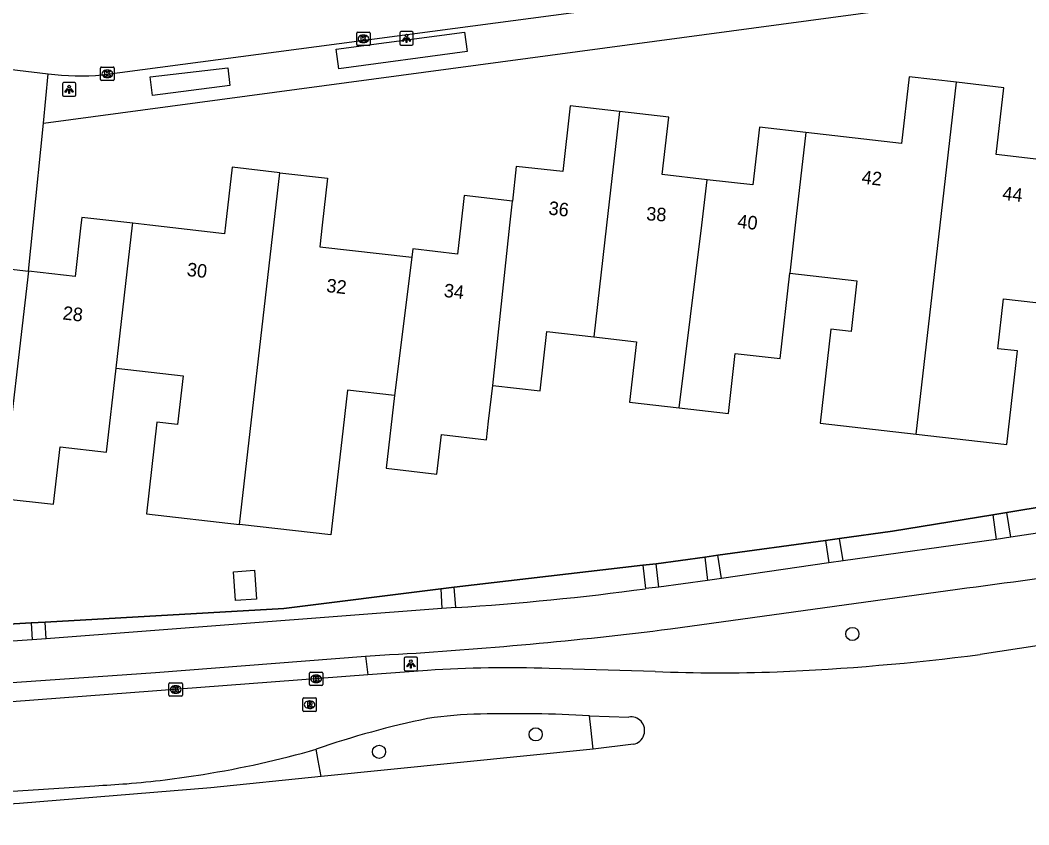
# Model space of a CAD drawing. Extents: x 162398 to 163643, y 386453 to 387397.
# Drawn here: x 162713.1 to 162787.9, y 386455.5 to 386515.2 of the extents above; entities that cross this region are included whole.
import ezdxf

# ---------------------------------------------------------------- set-up
doc = ezdxf.new("R2010")
doc.units = 0
for name, color, linetype in [('IMGEO_Berm_groen', 7, 'Continuous'), ('IMGEO_Boom', 7, 'Continuous'), ('IMGEO_Fietspad_gesloten', 7, 'Continuous'), ('IMGEO_Kolk', 7, 'Continuous'), ('IMGEO_Lichtpunt', 7, 'Continuous'), ('IMGEO_Muur', 7, 'Continuous'), ('IMGEO_Pand', 7, 'Continuous'), ('IMGEO_Pand_nummerreeks', 7, 'Continuous'), ('IMGEO_Rijbaan_lokaal_open', 7, 'Continuous'), ('IMGEO_Rijbaan_regionaal_gesloten', 7, 'Continuous'), ('IMGEO_Rioolput', 7, 'Continuous'), ('IMGEO_Verkeerseiland_gesloten', 7, 'Continuous'), ('IMGEO_Voetpad_open', 7, 'Continuous')]:
    doc.layers.add(name, color=color, linetype=linetype)

msp = doc.modelspace()

# ---------------------------------------------------------------- linework, layer by layer
at = {"layer": 'IMGEO_Berm_groen'}
for points in [[(162786.293, 386478.687), (162792.57, 386479.713)], [(162773.887, 386476.76), (162777.821, 386477.302), (162785.263, 386478.519)], [(162764.859, 386475.517), (162772.832, 386476.615)], [(162760.281, 386474.887), (162763.876, 386475.381)], [(162745.301, 386473.141), (162759.278, 386474.77)], [(162714.941, 386470.557), (162732.655, 386471.574), (162744.294, 386473.024)], [(162707.634, 386470.126), (162713.9, 386470.497)]]:
    msp.add_lwpolyline(points, dxfattribs=at)
at = {"layer": 'IMGEO_Boom'}
for centre in [(162774.832, 386469.677), (162751.337, 386462.228), (162739.717, 386460.936)]:
    msp.add_circle(centre, 0.489, dxfattribs=at)
at = {"layer": 'IMGEO_Fietspad_gesloten'}
for points in [[(162792.835, 386477.802), (162786.584, 386476.86)], [(162785.499, 386476.682), (162774.148, 386475.091)], [(162786.584, 386476.86), (162785.499, 386476.682)], [(162774.148, 386475.091), (162773.088, 386474.946)], [(162773.088, 386474.946), (162765.122, 386473.787)], [(162764.089, 386473.64), (162760.471, 386473.155)], [(162765.122, 386473.787), (162764.089, 386473.64)], [(162760.471, 386473.155), (162759.494, 386473.035)], [(162761.332, 386470.049), (162782.63, 386472.994)], [(162744.381, 386471.562), (162715.01, 386469.312)], [(162745.417, 386471.64), (162744.381, 386471.562)], [(162713.97, 386469.239), (162707.758, 386468.81)], [(162715.01, 386469.312), (162713.97, 386469.239)], [(162687.87, 386464.589), (162706.775, 386465.668), (162723.122, 386466.805), (162738.704, 386468.027)], [(162738.704, 386468.027), (162740.5, 386468.142)]]:
    msp.add_lwpolyline(points, dxfattribs=at)
for centre, radius, start, end in [((162712.214, 387012.192), 543.777, 277.44039, 279.7998), ((162733.646, 386662.144), 190.868, 273.53571, 277.7831), ((162722.14, 386783.447), 315.839, 273.33259, 277.12818)]:
    msp.add_arc(centre, radius, start, end, dxfattribs=at)
at = {"layer": 'IMGEO_Kolk'}
for p, q in [((162738.056, 386513.4), (162738.056, 386514.252)), ((162738.131, 386514.326), (162738.983, 386514.326)), ((162738.544, 386514.106), (162738.569, 386514.106)), ((162739.057, 386514.252), (162739.057, 386513.4)), ((162738.983, 386513.326), (162738.131, 386513.326)), ((162738.567, 386513.546), (162738.542, 386513.546)), ((162719.135, 386511.731), (162719.987, 386511.731)), ((162719.06, 386510.805), (162719.06, 386511.657)), ((162719.571, 386510.951), (162719.546, 386510.951)), ((162719.548, 386511.511), (162719.573, 386511.511)), ((162720.061, 386511.657), (162720.061, 386510.805)), ((162719.987, 386510.731), (162719.135, 386510.731)), ((162734.552, 386465.917), (162734.552, 386466.769)), ((162734.627, 386466.843), (162735.479, 386466.843)), ((162735.553, 386466.769), (162735.553, 386465.917)), ((162724.206, 386466.058), (162725.058, 386466.058)), ((162735.063, 386466.063), (162735.038, 386466.063)), ((162735.04, 386466.623), (162735.065, 386466.623)), ((162724.131, 386465.132), (162724.131, 386465.984)), ((162724.642, 386465.278), (162724.617, 386465.278)), ((162724.619, 386465.838), (162724.644, 386465.838)), ((162725.132, 386465.984), (162725.132, 386465.132)), ((162735.479, 386465.843), (162734.627, 386465.843)), ((162725.058, 386465.058), (162724.206, 386465.058))]:
    msp.add_line(p, q, dxfattribs=at)
for points in [[(162738.056, 386513.4), (162738.056, 386514.252)], [(162738.131, 386514.326), (162738.983, 386514.326)], [(162738.377, 386514.026), (162738.5, 386514.026), (162738.5, 386513.875), (162738.63, 386514.026), (162738.794, 386514.026), (162738.648, 386513.875), (162738.801, 386513.626), (162738.649, 386513.626), (162738.564, 386513.79), (162738.5, 386513.723), (162738.5, 386513.626), (162738.377, 386513.626), (162738.377, 386514.026)], [(162739.057, 386514.252), (162739.057, 386513.4)], [(162738.983, 386513.326), (162738.131, 386513.326)], [(162719.135, 386511.731), (162719.987, 386511.731)], [(162719.06, 386510.805), (162719.06, 386511.657)], [(162719.381, 386511.431), (162719.504, 386511.431), (162719.504, 386511.28), (162719.634, 386511.431), (162719.798, 386511.431), (162719.652, 386511.28), (162719.805, 386511.031), (162719.653, 386511.031), (162719.568, 386511.195), (162719.504, 386511.128), (162719.504, 386511.031), (162719.381, 386511.031), (162719.381, 386511.431)], [(162720.061, 386511.657), (162720.061, 386510.805)], [(162719.987, 386510.731), (162719.135, 386510.731)], [(162734.552, 386465.917), (162734.552, 386466.769)], [(162734.627, 386466.843), (162735.479, 386466.843)], [(162735.553, 386466.769), (162735.553, 386465.917)], [(162724.206, 386466.058), (162725.058, 386466.058)], [(162734.873, 386466.543), (162734.996, 386466.543), (162734.996, 386466.392), (162735.126, 386466.543), (162735.29, 386466.543), (162735.144, 386466.392), (162735.297, 386466.143), (162735.145, 386466.143), (162735.06, 386466.307), (162734.996, 386466.24), (162734.996, 386466.143), (162734.873, 386466.143), (162734.873, 386466.543)], [(162724.131, 386465.132), (162724.131, 386465.984)], [(162724.452, 386465.758), (162724.575, 386465.758), (162724.575, 386465.607), (162724.705, 386465.758), (162724.869, 386465.758), (162724.723, 386465.607), (162724.876, 386465.358), (162724.724, 386465.358), (162724.639, 386465.522), (162724.575, 386465.455), (162724.575, 386465.358), (162724.452, 386465.358), (162724.452, 386465.758)], [(162725.132, 386465.984), (162725.132, 386465.132)], [(162735.479, 386465.843), (162734.627, 386465.843)], [(162725.058, 386465.058), (162724.206, 386465.058)]]:
    msp.add_lwpolyline(points, dxfattribs=at)
for centre, start, end in [((162738.133, 386514.25), 91.55205, 178.44795), ((162738.133, 386514.25), 91.55205, 178.44795), ((162738.981, 386514.25), 1.55205, 88.44795), ((162738.981, 386514.25), 1.55205, 88.44795), ((162738.133, 386513.402), 181.55205, 268.44795), ((162738.133, 386513.402), 181.55205, 268.44795), ((162738.981, 386513.402), 271.55205, 358.44795), ((162738.981, 386513.402), 271.55205, 358.44795), ((162719.137, 386511.655), 91.55205, 178.44795), ((162719.137, 386511.655), 91.55205, 178.44795), ((162719.985, 386511.655), 1.55205, 88.44795), ((162719.985, 386511.655), 1.55205, 88.44795), ((162719.137, 386510.807), 181.55205, 268.44795), ((162719.137, 386510.807), 181.55205, 268.44795), ((162719.985, 386510.807), 271.55205, 358.44795), ((162719.985, 386510.807), 271.55205, 358.44795), ((162734.629, 386466.767), 91.55205, 178.44795), ((162734.629, 386466.767), 91.55205, 178.44795), ((162735.477, 386466.767), 1.55205, 88.44795), ((162735.477, 386466.767), 1.55205, 88.44795), ((162724.208, 386465.982), 91.55205, 178.44795), ((162724.208, 386465.982), 91.55205, 178.44795), ((162725.056, 386465.982), 1.55205, 88.44795), ((162725.056, 386465.982), 1.55205, 88.44795), ((162734.629, 386465.919), 181.55205, 268.44795), ((162734.629, 386465.919), 181.55205, 268.44795), ((162735.477, 386465.919), 271.55205, 358.44795), ((162735.477, 386465.919), 271.55205, 358.44795), ((162724.208, 386465.134), 181.55205, 268.44795), ((162724.208, 386465.134), 181.55205, 268.44795), ((162725.056, 386465.134), 271.55205, 358.44795), ((162725.056, 386465.134), 271.55205, 358.44795)]:
    msp.add_arc(centre, 0.0765, start, end, dxfattribs=at)
for centre, major_axis, ratio, start_param, end_param in [((162738.543, 386513.826), (-0.387, 0.002), 0.722429, 4.712389, 7.853982), ((162738.568, 386513.826), (-0.39, 0.002), 0.717154, 1.570796, 4.712389), ((162719.547, 386511.231), (-0.387, 0.002), 0.722429, 4.712389, 7.853982), ((162719.572, 386511.231), (-0.39, 0.002), 0.717154, 1.570796, 4.712389), ((162735.039, 386466.343), (-0.387, 0.002), 0.722429, 4.712389, 7.853982), ((162735.064, 386466.343), (-0.39, 0.002), 0.717154, 1.570796, 4.712389), ((162724.618, 386465.558), (-0.387, 0.002), 0.722429, 4.712389, 7.853982), ((162724.643, 386465.558), (-0.39, 0.002), 0.717154, 1.570796, 4.712389)]:
    msp.add_ellipse(centre, major_axis=major_axis, ratio=ratio, start_param=start_param, end_param=end_param, dxfattribs=at)
at = {"layer": 'IMGEO_Lichtpunt'}
for p, q in [((162741.248, 386514.26), (162741.248, 386513.453)), ((162741.248, 386514.26), (162741.248, 386513.453)), ((162742.15, 386514.355), (162741.342, 386514.355)), ((162742.15, 386514.355), (162741.342, 386514.355)), ((162742.244, 386513.453), (162742.244, 386514.26)), ((162742.244, 386513.453), (162742.244, 386514.26)), ((162741.342, 386513.359), (162742.15, 386513.359)), ((162741.342, 386513.359), (162742.15, 386513.359)), ((162716.222, 386510.479), (162716.222, 386509.672)), ((162716.222, 386510.479), (162716.222, 386509.672)), ((162717.124, 386510.574), (162716.316, 386510.574)), ((162717.124, 386510.574), (162716.316, 386510.574)), ((162717.218, 386509.672), (162717.218, 386510.479)), ((162717.218, 386509.672), (162717.218, 386510.479)), ((162716.316, 386509.578), (162717.124, 386509.578)), ((162716.316, 386509.578), (162717.124, 386509.578)), ((162741.581, 386467.851), (162741.581, 386467.044)), ((162741.581, 386467.851), (162741.581, 386467.044)), ((162742.483, 386467.946), (162741.675, 386467.946)), ((162742.483, 386467.946), (162741.675, 386467.946)), ((162742.577, 386467.044), (162742.577, 386467.851)), ((162742.577, 386467.044), (162742.577, 386467.851)), ((162741.675, 386466.95), (162742.483, 386466.95)), ((162741.675, 386466.95), (162742.483, 386466.95))]:
    msp.add_line(p, q, dxfattribs=at)
for points in [[(162741.622, 386513.924), (162741.661, 386513.896), (162741.473, 386513.634), (162741.435, 386513.661), (162741.622, 386513.924)], [(162741.834, 386513.896), (162741.872, 386513.923), (162742.059, 386513.661), (162742.02, 386513.633), (162741.834, 386513.896)], [(162741.724, 386513.876), (162741.771, 386513.876), (162741.771, 386513.554), (162741.724, 386513.554), (162741.724, 386513.876)], [(162716.596, 386510.143), (162716.635, 386510.115), (162716.447, 386509.853), (162716.409, 386509.88), (162716.596, 386510.143)], [(162716.698, 386510.095), (162716.745, 386510.095), (162716.745, 386509.773), (162716.698, 386509.773), (162716.698, 386510.095)], [(162716.808, 386510.115), (162716.846, 386510.142), (162717.033, 386509.88), (162716.994, 386509.852), (162716.808, 386510.115)], [(162741.955, 386467.515), (162741.994, 386467.487), (162741.806, 386467.225), (162741.768, 386467.252), (162741.955, 386467.515)], [(162742.167, 386467.487), (162742.205, 386467.514), (162742.392, 386467.252), (162742.353, 386467.224), (162742.167, 386467.487)], [(162742.057, 386467.467), (162742.104, 386467.467), (162742.104, 386467.145), (162742.057, 386467.145), (162742.057, 386467.467)]]:
    msp.add_lwpolyline(points, dxfattribs=at)
for centre in [(162741.747, 386514.058), (162716.721, 386510.277), (162742.08, 386467.649)]:
    msp.add_circle(centre, 0.0994, dxfattribs=at)
for centre, start, end in [((162741.342, 386514.26), 90, 180), ((162741.342, 386514.26), 90, 180), ((162742.15, 386514.26), 0, 90), ((162742.15, 386514.26), 0, 90), ((162741.342, 386513.453), 180, 270), ((162741.342, 386513.453), 180, 270), ((162742.15, 386513.453), 270, 0), ((162742.15, 386513.453), 270, 360), ((162716.316, 386510.479), 90, 180), ((162716.316, 386510.479), 90, 180), ((162717.124, 386510.479), 0, 90), ((162717.124, 386510.479), 0, 90), ((162716.316, 386509.672), 180, 270), ((162716.316, 386509.672), 180, 270), ((162717.124, 386509.672), 270, 0), ((162717.124, 386509.672), 270, 360), ((162741.675, 386467.851), 90, 180), ((162741.675, 386467.851), 90, 180), ((162742.483, 386467.851), 0, 90), ((162742.483, 386467.851), 0, 90), ((162741.675, 386467.044), 180, 270), ((162741.675, 386467.044), 180, 270), ((162742.483, 386467.044), 270, 0), ((162742.483, 386467.044), 270, 360)]:
    msp.add_arc(centre, 0.0946, start, end, dxfattribs=at)
at = {"layer": 'IMGEO_Muur'}
for points in [[(162792.57, 386479.713), (162786.293, 386478.687)], [(162785.263, 386478.519), (162777.821, 386477.302), (162773.887, 386476.76)], [(162786.293, 386478.687), (162785.263, 386478.519)], [(162772.832, 386476.615), (162764.859, 386475.517)], [(162773.887, 386476.76), (162772.832, 386476.615)], [(162763.876, 386475.381), (162760.281, 386474.887)], [(162764.859, 386475.517), (162763.876, 386475.381)], [(162759.278, 386474.77), (162745.301, 386473.141)], [(162760.281, 386474.887), (162759.278, 386474.77)], [(162744.294, 386473.024), (162732.655, 386471.574), (162714.941, 386470.557)], [(162745.301, 386473.141), (162744.294, 386473.024)], [(162714.941, 386470.557), (162713.9, 386470.497)], [(162713.9, 386470.497), (162707.634, 386470.126)]]:
    msp.add_lwpolyline(points, dxfattribs=at)
at = {"layer": 'IMGEO_Pand'}
for points in [[(162782.558, 386510.602), (162779.041, 386511.005), (162778.474, 386506.052), (162771.384, 386506.864)], [(162779.57, 386484.489), (162781.345, 386500), (162782.558, 386510.602)], [(162792.248, 386504.46), (162785.508, 386505.231), (162786.077, 386510.199), (162782.558, 386510.602)], [(162757.559, 386508.442), (162753.904, 386508.86), (162753.344, 386503.97), (162749.901, 386504.364), (162749.606, 386501.786)], [(162757.559, 386508.442), (162756.595, 386500), (162755.649, 386491.719)], [(162764.062, 386503.37), (162760.726, 386503.752), (162761.215, 386508.023), (162757.559, 386508.442)], [(162771.384, 386506.864), (162767.945, 386507.258), (162767.455, 386502.981), (162764.062, 386503.37)], [(162771.384, 386506.864), (162770.595, 386500), (162770.186, 386496.431)], [(162732.358, 386503.886), (162728.813, 386504.292), (162728.322, 386500), (162728.249, 386499.366), (162722.711, 386500), (162721.453, 386500.144)], [(162729.375, 386477.792), (162731.914, 386500), (162732.358, 386503.886)], [(162732.358, 386503.886), (162735.9, 386503.481), (162735.502, 386500), (162735.318, 386498.396), (162742.143, 386497.615)], [(162761.97, 386486.455), (162763.668, 386500), (162764.062, 386503.37)], [(162749.606, 386501.786), (162746.033, 386502.195), (162745.782, 386500), (162745.537, 386497.861), (162742.215, 386498.242), (162742.143, 386497.615)], [(162748.15, 386488.113), (162749.415, 386500), (162749.606, 386501.786)], [(162721.453, 386500.144), (162717.662, 386500.578), (162717.596, 386500), (162717.161, 386496.202), (162713.711, 386496.597)], [(162720.212, 386489.399), (162721.436, 386500), (162721.453, 386500.144)], [(162742.143, 386497.615), (162740.855, 386487.36)], [(162706.733, 386497.396), (162713.711, 386496.597)], [(162713.711, 386496.597), (162711.749, 386479.729)], [(162761.97, 386486.455), (162765.637, 386486.035), (162766.147, 386490.49), (162769.463, 386490.111), (162770.186, 386496.431)], [(162770.186, 386496.431), (162775.164, 386495.861), (162774.733, 386492.101), (162773.236, 386492.273), (162772.438, 386485.306), (162779.57, 386484.489)], [(162779.57, 386484.489), (162786.282, 386483.721), (162787.077, 386490.667), (162785.613, 386490.835), (162786.037, 386494.545), (162791.063, 386493.969)], [(162748.15, 386488.113), (162751.663, 386487.711), (162752.167, 386492.118), (162755.649, 386491.719)], [(162755.649, 386491.719), (162758.816, 386491.357), (162758.303, 386486.875), (162761.97, 386486.455)], [(162711.749, 386479.729), (162715.573, 386479.291), (162716.061, 386483.551), (162719.497, 386483.158), (162720.212, 386489.399)], [(162720.212, 386489.399), (162725.176, 386488.831), (162724.762, 386485.209), (162723.233, 386485.384), (162722.455, 386478.585), (162729.375, 386477.792)], [(162740.855, 386487.36), (162737.366, 386487.759), (162736.944, 386484.071), (162736.137, 386477.018), (162729.375, 386477.792)], [(162740.855, 386487.36), (162740.237, 386481.966), (162744.005, 386481.534), (162744.341, 386484.462), (162747.688, 386484.078), (162747.847, 386485.468), (162748.15, 386488.113)], [(162728.919, 386474.291), (162730.473, 386474.398), (162730.621, 386472.256), (162729.066, 386472.149), (162728.919, 386474.291)]]:
    msp.add_lwpolyline(points, dxfattribs=at)
at = {"layer": 'IMGEO_Rijbaan_lokaal_open'}
for points in [[(162719.184, 386511.143), (162842.452, 386527.484)], [(162702.312, 386512.765), (162715.165, 386511.225)], [(162714.825, 386507.563), (162715.165, 386511.225)], [(162713.711, 386496.597), (162714.057, 386500), (162714.825, 386507.563)]]:
    msp.add_lwpolyline(points, dxfattribs=at)
msp.add_arc((162717.576, 386530.839), 19.762, 262.99359, 274.66871, dxfattribs=at)
at = {"layer": 'IMGEO_Rijbaan_regionaal_gesloten'}
for points in [[(162929.522, 386492.67), (162813.011, 386472.696), (162799.219, 386470.423), (162784.312, 386468.15)], [(162743.314, 386466.976), (162738.894, 386466.632)], [(162760.202, 386466.891), (162752.349, 386467.12)], [(162738.894, 386466.632), (162707.241, 386464.248), (162696.541, 386463.625), (162677.057, 386462.649), (162666.342, 386462.323)], [(162755.321, 386463.605), (162758.246, 386463.511)], [(162755.6, 386461.135), (162735.421, 386459.09)], [(162758.586, 386461.499), (162755.6, 386461.135)], [(162735.421, 386459.09), (162727.225, 386458.269), (162713.042, 386457.097), (162704.301, 386456.543), (162699.562, 386456.243), (162687.757, 386455.622), (162685.732, 386455.516)], [(162663.064, 386455.639), (162683.946, 386456.306), (162698.037, 386457.061), (162718.633, 386458.415)]]:
    msp.add_lwpolyline(points, dxfattribs=at)
for centre, radius, start, end in [((162761.747, 386643.966), 177.258, 272.42832, 277.31373), ((162749.351, 386371.735), 95.432, 88.19952, 93.62669), ((162765.045, 386586.011), 119.218, 267.67171, 272.02457), ((162756.541, 386399.316), 65.438, 101.66543, 109.16198), ((162747.796, 386433.358), 30.377, 91.04054, 98.49157), ((162749.735, 386363.655), 100.106, 86.80102, 91.42569), ((162758.404, 386462.505), 1.018, 42.80085, 98.92956), ((162758.402, 386462.503), 1.021, 280.36126, 42.82959), ((162715.043, 386531.148), 72.826, 279.18342, 285.95511), ((162715.266, 386528.539), 70.205, 272.7486, 274.68698), ((162715.071, 386531.15), 72.823, 274.67228, 279.16165)]:
    msp.add_arc(centre, radius, start, end, dxfattribs=at)
at = {"layer": 'IMGEO_Rioolput'}
for p, q in [((162734.062, 386464.002), (162734.062, 386464.854)), ((162734.137, 386464.928), (162734.989, 386464.928)), ((162734.55, 386464.708), (162734.575, 386464.708)), ((162735.063, 386464.854), (162735.063, 386464.002)), ((162734.989, 386463.928), (162734.137, 386463.928)), ((162734.573, 386464.148), (162734.548, 386464.148))]:
    msp.add_line(p, q, dxfattribs=at)
for points in [[(162734.062, 386464.002), (162734.062, 386464.854)], [(162734.137, 386464.928), (162734.989, 386464.928)], [(162734.651, 386464.626), (162734.399, 386464.628), (162734.399, 386464.228)], [(162734.577, 386464.547), (162734.523, 386464.547), (162734.523, 386464.466)], [(162735.063, 386464.854), (162735.063, 386464.002)], [(162734.989, 386463.928), (162734.137, 386463.928)], [(162734.399, 386464.228), (162734.523, 386464.228), (162734.523, 386464.39), (162734.534, 386464.39)], [(162734.523, 386464.466), (162734.575, 386464.466)], [(162734.581, 386464.361), (162734.652, 386464.228), (162734.792, 386464.228), (162734.727, 386464.354)]]:
    msp.add_lwpolyline(points, dxfattribs=at)
for centre, radius, start, end in [((162734.139, 386464.852), 0.0765, 91.55205, 178.44795), ((162734.139, 386464.852), 0.0765, 91.55205, 178.44795), ((162734.583, 386464.451), 0.0964, 77.00612, 93.18647), ((162734.597, 386464.508), 0.0378, 276.66336, 79.67722), ((162734.65, 386464.516), 0.109, 350.36119, 89.41601), ((162734.987, 386464.852), 0.0765, 1.55205, 88.44795), ((162734.987, 386464.852), 0.0765, 1.55205, 88.44795), ((162734.139, 386464.004), 0.0765, 181.55205, 268.44795), ((162734.139, 386464.004), 0.0765, 181.55205, 268.44795), ((162734.533, 386464.337), 0.0533, 26.02933, 88.69889), ((162734.559, 386464.655), 0.19, 274.7715, 282.96867), ((162734.648, 386464.516), 0.112, 277.58423, 350.98172), ((162734.632, 386464.301), 0.108, 29.51342, 73.79051), ((162734.987, 386464.004), 0.0765, 271.55205, 358.44795), ((162734.987, 386464.004), 0.0765, 271.55205, 358.44795)]:
    msp.add_arc(centre, radius, start, end, dxfattribs=at)
for centre, major_axis, ratio, start_param, end_param in [((162734.549, 386464.428), (-0.387, 0.002), 0.722429, 4.712389, 7.853982), ((162734.574, 386464.428), (-0.39, 0.002), 0.717154, 1.570796, 4.712389)]:
    msp.add_ellipse(centre, major_axis=major_axis, ratio=ratio, start_param=start_param, end_param=end_param, dxfattribs=at)
at = {"layer": 'IMGEO_Verkeerseiland_gesloten'}
for points in [[(162738.704, 386468.027), (162738.894, 386466.632)], [(162755.6, 386461.135), (162755.418, 386462.744), (162755.321, 386463.605)], [(162735.421, 386459.09), (162735.209, 386460.293), (162735.062, 386461.128)]]:
    msp.add_lwpolyline(points, dxfattribs=at)
at = {"layer": 'IMGEO_Voetpad_open'}
for points in [[(162714.825, 386507.563), (162814.869, 386521.03), (162844.732, 386524.923), (162868.08, 386527.966)], [(162746.251, 386512.881), (162736.742, 386511.606), (162736.525, 386513.052), (162746.047, 386514.326), (162746.251, 386512.881)], [(162728.648, 386510.353), (162722.913, 386509.614), (162722.726, 386510.994), (162728.506, 386511.665), (162728.648, 386510.353)], [(162785.263, 386478.519), (162786.293, 386478.687)], [(162785.263, 386478.519), (162785.499, 386476.682)], [(162786.584, 386476.86), (162786.293, 386478.687)], [(162772.832, 386476.615), (162773.887, 386476.76)], [(162772.832, 386476.615), (162773.088, 386474.946)], [(162774.148, 386475.091), (162773.887, 386476.76)], [(162763.876, 386475.381), (162764.859, 386475.517)], [(162763.876, 386475.381), (162764.089, 386473.64)], [(162765.122, 386473.787), (162764.859, 386475.517)], [(162759.278, 386474.77), (162760.281, 386474.887)], [(162759.278, 386474.77), (162759.494, 386473.035)], [(162760.471, 386473.155), (162760.281, 386474.887)], [(162744.294, 386473.024), (162745.301, 386473.141)], [(162744.294, 386473.024), (162744.381, 386471.562)], [(162745.417, 386471.64), (162745.301, 386473.141)], [(162713.9, 386470.497), (162714.941, 386470.557)], [(162715.01, 386469.312), (162714.941, 386470.557)], [(162713.9, 386470.497), (162713.97, 386469.239)]]:
    msp.add_lwpolyline(points, dxfattribs=at)

# ---------------------------------------------------------------- texts
at = {"layer": 'IMGEO_Pand_nummerreeks'}
for s, rotation, p in [('42', 353.42494, (162775.488, 386503.09)), ('44', 353.42908, (162785.923, 386501.887)), ('36', 353.47175, (162752.257, 386500.793)), ('38', 356.47977, (162759.522, 386500.363)), ('40', 353.40718, (162766.261, 386499.815)), ('30', 353.42972, (162725.42, 386496.24)), ('32', 353.42817, (162735.769, 386495.048)), ('34', 353.45733, (162744.485, 386494.681)), ('28', 353.46727, (162716.208, 386493.011))]:
    msp.add_text(s, height=1, rotation=rotation, dxfattribs=at).set_placement(p)

doc.saveas('drawing.dxf')
